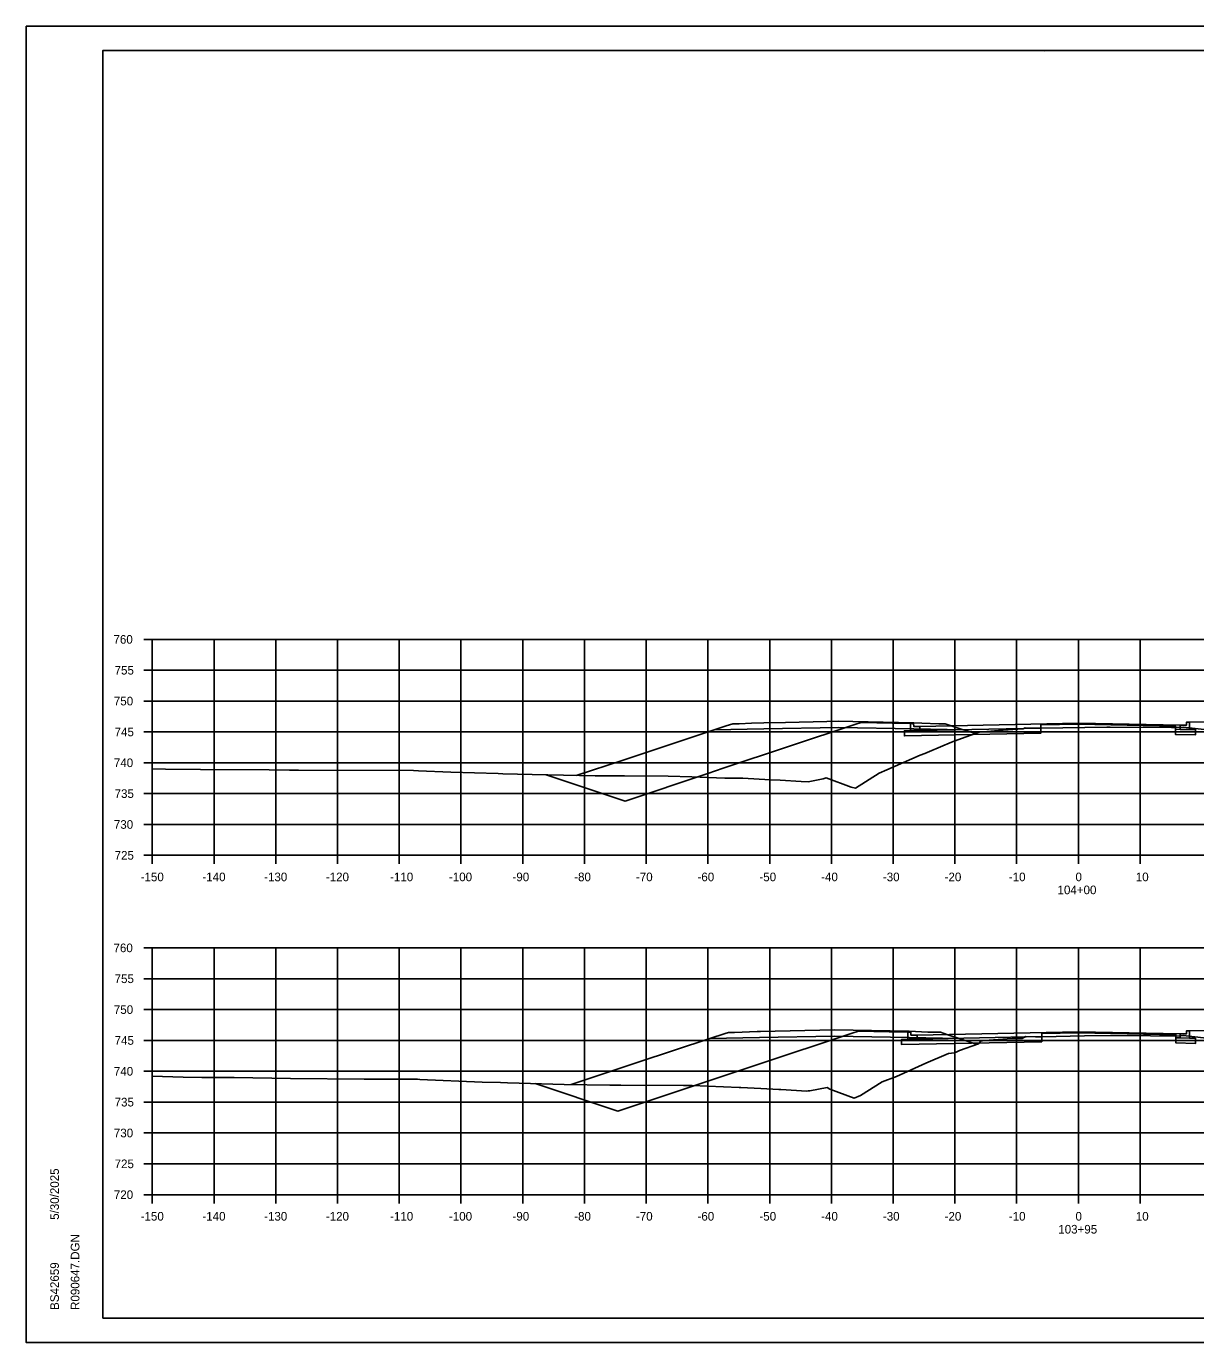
# Model space of a CAD drawing. Extents: x 1202951 to 1376887, y 378065 to 728038.
# Drawn here: x 1374114.6 to 1374304, y 380040 to 380253.3 of the extents above; entities that cross this region are included whole.
import ezdxf

# ---------------------------------------------------------------- set-up
doc = ezdxf.new("R2010")
doc.units = 0
for name, color, linetype in [('Default', 7, 'Continuous'), ('R_Alt Surface', 7, 'Continuous'), ('R_Axis', 7, 'Continuous'), ('R_Axis Annot', 7, 'Continuous'), ('R_Exist Surface', 7, 'Continuous'), ('R_Fin Surface', 7, 'Continuous'), ('R_Grid', 7, 'Continuous'), ('R_No Plot', 7, 'Continuous'), ('R_Proposed Road', 7, 'Continuous')]:
    doc.layers.add(name, color=color, linetype=linetype)

msp = doc.modelspace()

# ---------------------------------------------------------------- linework, layer by layer
at = {"layer": 'Default'}
for points in [[(1374257.81, 380140.33), (1374258.3, 380140.33), (1374258.31, 380139.83), (1374259.31, 380139.85), (1374259.31, 380139.19), (1374257.81, 380139.16)], [(1374302.98, 380140.52), (1374302.49, 380140.52), (1374302.48, 380140.02), (1374301.48, 380140.04), (1374301.48, 380139.37), (1374302.98, 380139.34)], [(1374257.36, 380090.31), (1374257.85, 380090.31), (1374257.86, 380089.81), (1374258.86, 380089.83), (1374258.86, 380089.17), (1374257.36, 380089.14)], [(1374302.98, 380090.5), (1374302.49, 380090.5), (1374302.48, 380090), (1374301.48, 380090.02), (1374301.48, 380089.36), (1374302.98, 380089.33)]]:
    msp.add_lwpolyline(points, close=True, dxfattribs=at)
at = {"layer": 'R_Alt Surface'}
for points in [[(1374257.81, 380140.33), (1374257.81, 380139.16), (1374259.31, 380139.19), (1374278.93, 380139.58), (1374278.93, 380140.08), (1374284.98, 380140.2), (1374300.71, 380139.89), (1374300.71, 380139.39), (1374301.48, 380139.37), (1374302.98, 380139.34), (1374302.98, 380140.52)], [(1374234.06, 380139.43), (1374225.98, 380139.27)], [(1374234.06, 380139.43), (1374246.19, 380139.67), (1374258.34, 380139.43)], [(1374258.34, 380139.43), (1374266.44, 380139.27)], [(1374233.35, 380089.42), (1374225.28, 380089.26)], [(1374233.35, 380089.42), (1374245.46, 380089.66), (1374257.58, 380089.43)], [(1374257.36, 380090.31), (1374257.36, 380089.14), (1374258.86, 380089.17), (1374279.04, 380089.57), (1374279.04, 380090.07), (1374284.98, 380090.19), (1374300.78, 380089.87), (1374300.78, 380089.37), (1374301.48, 380089.36), (1374302.98, 380089.33), (1374302.98, 380090.5)], [(1374257.58, 380089.43), (1374265.66, 380089.27)]]:
    msp.add_lwpolyline(points, dxfattribs=at)
for points in [[(1374259.31, 380139.85), (1374259.31, 380139.19), (1374278.93, 380139.58), (1374278.93, 380140.08), (1374284.98, 380140.2), (1374300.71, 380139.89), (1374300.71, 380139.39), (1374301.48, 380139.37), (1374301.48, 380140.04), (1374301.48, 380140.04), (1374284.98, 380140.37), (1374259.31, 380139.85)], [(1374259.31, 380139.19), (1374257.81, 380139.16), (1374256.81, 380139.14), (1374256.81, 380138.3), (1374278.93, 380138.75), (1374278.93, 380139.58)], [(1374303.98, 380139.32), (1374302.98, 380139.34), (1374301.48, 380139.37), (1374300.71, 380139.39), (1374300.71, 380138.55), (1374303.98, 380138.49)], [(1374258.86, 380089.17), (1374257.36, 380089.14), (1374256.36, 380089.12), (1374256.36, 380088.28), (1374279.04, 380088.74), (1374279.04, 380089.57)], [(1374258.86, 380089.83), (1374258.86, 380089.17), (1374279.04, 380089.57), (1374279.04, 380090.07), (1374284.98, 380090.19), (1374300.78, 380089.87), (1374300.78, 380089.37), (1374301.48, 380089.36), (1374301.48, 380090.02), (1374301.48, 380090.02), (1374284.98, 380090.35), (1374258.86, 380089.83)], [(1374303.98, 380089.31), (1374302.98, 380089.33), (1374301.48, 380089.36), (1374300.78, 380089.37), (1374300.78, 380088.54), (1374303.98, 380088.47)]]:
    msp.add_lwpolyline(points, close=True, dxfattribs=at)
at = {"layer": 'R_Axis'}
for p, q in [((1374133.58, 380153.95), (1374134.98, 380153.95)), ((1374134.98, 380118.95), (1374134.98, 380153.95)), ((1374133.58, 380148.95), (1374134.98, 380148.95)), ((1374133.58, 380143.95), (1374134.98, 380143.95)), ((1374133.58, 380138.95), (1374134.98, 380138.95)), ((1374133.58, 380133.95), (1374134.98, 380133.95)), ((1374133.58, 380128.95), (1374134.98, 380128.95)), ((1374133.58, 380123.95), (1374134.98, 380123.95)), ((1374133.58, 380118.95), (1374134.98, 380118.95)), ((1374134.98, 380118.95), (1374434.98, 380118.95)), ((1374134.98, 380117.55), (1374134.98, 380118.95)), ((1374144.98, 380117.55), (1374144.98, 380118.95)), ((1374154.98, 380117.55), (1374154.98, 380118.95)), ((1374164.98, 380117.55), (1374164.98, 380118.95)), ((1374174.98, 380117.55), (1374174.98, 380118.95)), ((1374184.98, 380117.55), (1374184.98, 380118.95)), ((1374194.98, 380117.55), (1374194.98, 380118.95)), ((1374204.98, 380117.55), (1374204.98, 380118.95)), ((1374214.98, 380117.55), (1374214.98, 380118.95)), ((1374224.98, 380117.55), (1374224.98, 380118.95)), ((1374234.98, 380117.55), (1374234.98, 380118.95)), ((1374244.98, 380117.55), (1374244.98, 380118.95)), ((1374254.98, 380117.55), (1374254.98, 380118.95)), ((1374264.98, 380117.55), (1374264.98, 380118.95)), ((1374274.98, 380117.55), (1374274.98, 380118.95)), ((1374284.98, 380117.55), (1374284.98, 380118.95)), ((1374294.98, 380117.55), (1374294.98, 380118.95)), ((1374133.58, 380103.95), (1374134.98, 380103.95)), ((1374134.98, 380063.95), (1374134.98, 380103.95)), ((1374133.58, 380098.95), (1374134.98, 380098.95)), ((1374133.58, 380093.95), (1374134.98, 380093.95)), ((1374133.58, 380088.95), (1374134.98, 380088.95)), ((1374133.58, 380083.95), (1374134.98, 380083.95)), ((1374133.58, 380078.95), (1374134.98, 380078.95)), ((1374133.58, 380073.95), (1374134.98, 380073.95)), ((1374133.58, 380068.95), (1374134.98, 380068.95)), ((1374133.58, 380063.95), (1374134.98, 380063.95)), ((1374134.98, 380063.95), (1374434.98, 380063.95)), ((1374134.98, 380062.55), (1374134.98, 380063.95)), ((1374144.98, 380062.55), (1374144.98, 380063.95)), ((1374154.98, 380062.55), (1374154.98, 380063.95)), ((1374164.98, 380062.55), (1374164.98, 380063.95)), ((1374174.98, 380062.55), (1374174.98, 380063.95)), ((1374184.98, 380062.55), (1374184.98, 380063.95)), ((1374194.98, 380062.55), (1374194.98, 380063.95)), ((1374204.98, 380062.55), (1374204.98, 380063.95)), ((1374214.98, 380062.55), (1374214.98, 380063.95)), ((1374224.98, 380062.55), (1374224.98, 380063.95)), ((1374234.98, 380062.55), (1374234.98, 380063.95)), ((1374244.98, 380062.55), (1374244.98, 380063.95)), ((1374254.98, 380062.55), (1374254.98, 380063.95)), ((1374264.98, 380062.55), (1374264.98, 380063.95)), ((1374274.98, 380062.55), (1374274.98, 380063.95)), ((1374284.98, 380062.55), (1374284.98, 380063.95)), ((1374294.98, 380062.55), (1374294.98, 380063.95))]:
    msp.add_line(p, q, dxfattribs=at)
at = {"layer": 'R_Exist Surface'}
for points in [[(1374134.98, 380132.98), (1374137.09, 380132.94), (1374142.81, 380132.86), (1374153.88, 380132.78), (1374157.19, 380132.77), (1374158.68, 380132.76), (1374177.3, 380132.7), (1374178.12, 380132.64), (1374183.36, 380132.42), (1374190.99, 380132.21), (1374191.77, 380132.16), (1374196.53, 380132.05), (1374201.59, 380131.92), (1374206.73, 380131.84), (1374211.46, 380131.82), (1374218.55, 380131.79), (1374222.35, 380131.69), (1374227.72, 380131.47), (1374230.62, 380131.43), (1374235.04, 380131.2), (1374236.68, 380131.11), (1374240.06, 380130.91), (1374241.21, 380130.87), (1374243.63, 380131.34), (1374244.14, 380131.5), (1374248.16, 380130.01), (1374248.91, 380129.84), (1374252.73, 380132.25), (1374253.96, 380132.78), (1374259.37, 380135.16), (1374260.09, 380135.43), (1374260.89, 380135.77), (1374264.43, 380137.3), (1374265.46, 380137.66), (1374268.89, 380138.89), (1374272.05, 380139.18), (1374275.19, 380139.42), (1374276.07, 380139.43), (1374276.35, 380139.6), (1374278.84, 380139.55), (1374278.93, 380139.55), (1374289.58, 380139.73), (1374290.12, 380139.74), (1374290.12, 380139.74), (1374300.06, 380139.67), (1374300.71, 380139.66), (1374300.8, 380139.67), (1374301.95, 380139.71), (1374305.34, 380139.35)], [(1374134.98, 380083.16), (1374140, 380083.02), (1374142.98, 380082.96), (1374148.22, 380082.93), (1374157.36, 380082.79), (1374169.31, 380082.7), (1374177.95, 380082.67), (1374178.29, 380082.64), (1374188.39, 380082.21), (1374191.37, 380082.13), (1374192.5, 380082.06), (1374194.4, 380082.01), (1374201.69, 380081.83), (1374209.08, 380081.72), (1374210.88, 380081.71), (1374221.02, 380081.66), (1374222.41, 380081.63), (1374230.04, 380081.32), (1374230.29, 380081.32), (1374233.57, 380081.15), (1374236.49, 380081), (1374236.77, 380080.98), (1374240.98, 380080.73), (1374241.25, 380080.79), (1374241.5, 380080.8), (1374244.32, 380081.35), (1374244.75, 380081.03), (1374248.67, 380079.57), (1374249.67, 380080.02), (1374253.2, 380082.25), (1374255.54, 380083.09), (1374260.3, 380085.28), (1374263.94, 380086.84), (1374264.92, 380086.93), (1374265.28, 380087.09), (1374265.73, 380087.33), (1374268.82, 380088.42), (1374269.18, 380088.82), (1374269.8, 380088.92), (1374274.19, 380089.25), (1374275.9, 380089.27), (1374276.43, 380089.6), (1374278.06, 380089.56), (1374279.04, 380089.56), (1374285.98, 380089.68), (1374290.21, 380089.76), (1374290.21, 380089.76), (1374296.67, 380089.71), (1374300.78, 380089.65), (1374301.36, 380089.71), (1374301.98, 380089.73), (1374307.16, 380089.18)]]:
    msp.add_lwpolyline(points, dxfattribs=at)
at = {"layer": 'R_Fin Surface'}
for points in [[(1374198.8, 380131.99), (1374211.55, 380127.74), (1374224.96, 380132.21), (1374227.47, 380133.05), (1374248.78, 380140.15), (1374249.81, 380140.49), (1374254.81, 380140.39), (1374257.81, 380140.33), (1374258.3, 380140.33), (1374258.31, 380139.83), (1374259.31, 380139.85), (1374284.98, 380140.37), (1374301.48, 380140.04), (1374302.48, 380140.02), (1374302.49, 380140.52), (1374302.98, 380140.52), (1374305.98, 380140.58)], [(1374203.64, 380131.89), (1374211.23, 380134.4), (1374218.56, 380136.82), (1374222.77, 380138.21), (1374225.98, 380139.27), (1374227.96, 380139.92), (1374229.01, 380140.27), (1374229.42, 380140.27), (1374230.02, 380140.27), (1374232.03, 380140.35), (1374234.06, 380140.43), (1374237.52, 380140.5), (1374244.25, 380140.63), (1374246.19, 380140.67), (1374248.43, 380140.62), (1374258.34, 380140.43), (1374259.64, 380140.38), (1374262.39, 380140.27), (1374262.57, 380140.27), (1374263.4, 380140.27), (1374266.34, 380139.3), (1374266.35, 380139.3), (1374266.44, 380139.27), (1374266.77, 380139.16), (1374268.27, 380138.67)], [(1374196.97, 380081.95), (1374210.38, 380077.48), (1374232.91, 380084.99), (1374248.32, 380090.13), (1374249.36, 380090.47), (1374254.36, 380090.37), (1374257.36, 380090.31), (1374257.85, 380090.31), (1374257.86, 380089.81), (1374258.86, 380089.83), (1374284.98, 380090.35), (1374301.48, 380090.02), (1374302.48, 380090), (1374302.49, 380090.5), (1374302.98, 380090.5), (1374305.98, 380090.56), (1374310.98, 380090.66), (1374312.56, 380090.14), (1374356.32, 380075.55), (1374365.14, 380078.49), (1374374.56, 380081.63)], [(1374202.8, 380081.81), (1374213.67, 380085.41), (1374225.28, 380089.26), (1374227.75, 380090.08), (1374228.31, 380090.26), (1374228.42, 380090.26), (1374229.31, 380090.26), (1374232.94, 380090.4), (1374233.35, 380090.42), (1374233.52, 380090.42), (1374245.46, 380090.66), (1374254.49, 380090.49), (1374256.57, 380090.44), (1374257.58, 380090.43), (1374260.6, 380090.31), (1374261.62, 380090.27), (1374262.3, 380090.27), (1374262.63, 380090.27), (1374263.83, 380089.87), (1374265.66, 380089.27), (1374266.81, 380088.89), (1374268.43, 380088.35)]]:
    msp.add_lwpolyline(points, dxfattribs=at)
at = {"layer": 'R_Grid'}
for p, q in [((1374134.98, 380153.95), (1374434.98, 380153.95)), ((1374134.98, 380118.95), (1374134.98, 380153.95)), ((1374144.98, 380118.95), (1374144.98, 380153.95)), ((1374154.98, 380118.95), (1374154.98, 380153.95)), ((1374164.98, 380118.95), (1374164.98, 380153.95)), ((1374174.98, 380118.95), (1374174.98, 380153.95)), ((1374184.98, 380118.95), (1374184.98, 380153.95)), ((1374194.98, 380118.95), (1374194.98, 380153.95)), ((1374204.98, 380118.95), (1374204.98, 380153.95)), ((1374214.98, 380118.95), (1374214.98, 380153.95)), ((1374224.98, 380118.95), (1374224.98, 380153.95)), ((1374234.98, 380118.95), (1374234.98, 380153.95)), ((1374244.98, 380118.95), (1374244.98, 380153.95)), ((1374254.98, 380118.95), (1374254.98, 380153.95)), ((1374264.98, 380118.95), (1374264.98, 380153.95)), ((1374274.98, 380118.95), (1374274.98, 380153.95)), ((1374284.98, 380118.95), (1374284.98, 380153.95)), ((1374294.98, 380118.95), (1374294.98, 380153.95)), ((1374134.98, 380148.95), (1374434.98, 380148.95)), ((1374134.98, 380143.95), (1374434.98, 380143.95)), ((1374134.98, 380138.95), (1374434.98, 380138.95)), ((1374134.98, 380133.95), (1374434.98, 380133.95)), ((1374134.98, 380128.95), (1374434.98, 380128.95)), ((1374134.98, 380123.95), (1374434.98, 380123.95)), ((1374134.98, 380118.95), (1374434.98, 380118.95)), ((1374134.98, 380103.95), (1374434.98, 380103.95)), ((1374134.98, 380063.95), (1374134.98, 380103.95)), ((1374144.98, 380063.95), (1374144.98, 380103.95)), ((1374154.98, 380063.95), (1374154.98, 380103.95)), ((1374164.98, 380063.95), (1374164.98, 380103.95)), ((1374174.98, 380063.95), (1374174.98, 380103.95)), ((1374184.98, 380063.95), (1374184.98, 380103.95)), ((1374194.98, 380063.95), (1374194.98, 380103.95)), ((1374204.98, 380063.95), (1374204.98, 380103.95)), ((1374214.98, 380063.95), (1374214.98, 380103.95)), ((1374224.98, 380063.95), (1374224.98, 380103.95)), ((1374234.98, 380063.95), (1374234.98, 380103.95)), ((1374244.98, 380063.95), (1374244.98, 380103.95)), ((1374254.98, 380063.95), (1374254.98, 380103.95)), ((1374264.98, 380063.95), (1374264.98, 380103.95)), ((1374274.98, 380063.95), (1374274.98, 380103.95)), ((1374284.98, 380063.95), (1374284.98, 380103.95)), ((1374294.98, 380063.95), (1374294.98, 380103.95)), ((1374134.98, 380098.95), (1374434.98, 380098.95)), ((1374134.98, 380093.95), (1374434.98, 380093.95)), ((1374134.98, 380088.95), (1374434.98, 380088.95)), ((1374134.98, 380083.95), (1374434.98, 380083.95)), ((1374134.98, 380078.95), (1374434.98, 380078.95)), ((1374134.98, 380073.95), (1374434.98, 380073.95)), ((1374134.98, 380068.95), (1374434.98, 380068.95)), ((1374134.98, 380063.95), (1374434.98, 380063.95))]:
    msp.add_line(p, q, dxfattribs=at)
at = {"layer": 'R_No Plot'}
for p, q in [((1374114.58, 380253.31), (1374447.91, 380253.31)), ((1374126.98, 380249.41), (1374443.16, 380249.41)), ((1374126.98, 380043.95), (1374126.98, 380249.41)), ((1374279.5, 380249.15), (1374279.5, 380249.15)), ((1374279.5, 380249.15), (1374279.5, 380249.15)), ((1374126.98, 380043.95), (1374126.98, 380043.95)), ((1374443.16, 380043.95), (1374126.98, 380043.95)), ((1374114.58, 380039.97), (1374447.91, 380039.97))]:
    msp.add_line(p, q, dxfattribs=at)
for points in [[(1374114.57, 380253.31), (1374447.91, 380253.31), (1374447.91, 380039.97), (1374114.57, 380039.97)], [(1374360.9, 380249.41), (1374380.52, 380249.41), (1374380.52, 380239.53), (1374396.63, 380239.53), (1374419.83, 380239.53), (1374419.83, 380215.2), (1374443.16, 380215.2), (1374443.16, 380043.95), (1374126.98, 380043.95), (1374126.98, 380249.41)]]:
    msp.add_lwpolyline(points, close=True, dxfattribs=at)
at = {"layer": 'R_Proposed Road'}
for points in [[(1374230.02, 380140.27), (1374229.01, 380140.27)], [(1374262.39, 380140.27), (1374263.4, 380140.27)], [(1374229.31, 380090.26), (1374228.31, 380090.26)], [(1374261.62, 380090.27), (1374262.63, 380090.27)]]:
    msp.add_lwpolyline(points, dxfattribs=at)

# ---------------------------------------------------------------- texts
at = {"layer": 'R_Axis Annot'}
for s, p in [('760', (1374128.69, 380153.25)), ('755', (1374128.87, 380148.25)), ('750', (1374128.75, 380143.25)), ('745', (1374128.87, 380138.25)), ('740', (1374128.75, 380133.25)), ('735', (1374128.87, 380128.25)), ('730', (1374128.75, 380123.25)), ('725', (1374128.87, 380118.25)), ('-150', (1374133.09, 380114.75)), ('-140', (1374143.09, 380114.75)), ('-130', (1374153.09, 380114.75)), ('-120', (1374163.09, 380114.75)), ('-110', (1374173.49, 380114.75)), ('-100', (1374183.03, 380114.75)), ('-90', (1374193.32, 380114.75)), ('-80', (1374203.32, 380114.75)), ('-70', (1374213.32, 380114.75)), ('-60', (1374223.29, 380114.75)), ('-50', (1374233.32, 380114.75)), ('-40', (1374243.32, 380114.75)), ('-30', (1374253.32, 380114.75)), ('-20', (1374263.32, 380114.75)), ('-10', (1374273.72, 380114.75)), ('0', (1374284.52, 380114.75)), ('10', (1374294.29, 380114.75)), ('104+00', (1374281.61, 380112.65)), ('760', (1374128.69, 380103.25)), ('755', (1374128.87, 380098.25)), ('750', (1374128.75, 380093.25)), ('745', (1374128.87, 380088.25)), ('740', (1374128.75, 380083.25)), ('735', (1374128.87, 380078.25)), ('730', (1374128.75, 380073.25)), ('725', (1374128.87, 380068.25)), ('720', (1374128.75, 380063.25)), ('-150', (1374133.09, 380059.75)), ('-140', (1374143.09, 380059.75)), ('-130', (1374153.09, 380059.75)), ('-120', (1374163.09, 380059.75)), ('-110', (1374173.49, 380059.75)), ('-100', (1374183.03, 380059.75)), ('-90', (1374193.32, 380059.75)), ('-80', (1374203.32, 380059.75)), ('-70', (1374213.32, 380059.75)), ('-60', (1374223.29, 380059.75)), ('-50', (1374233.32, 380059.75)), ('-40', (1374243.32, 380059.75)), ('-30', (1374253.32, 380059.75)), ('-20', (1374263.32, 380059.75)), ('-10', (1374273.72, 380059.75)), ('0', (1374284.52, 380059.75)), ('10', (1374294.29, 380059.75)), ('103+95', (1374281.73, 380057.65))]:
    msp.add_text(s, height=1.4, dxfattribs=at).set_placement(p)
at = {"layer": 'R_No Plot'}
for s, p in [('5/30/2025', (1374119.85, 380059.88)), ('R090647.DGN', (1374123.17, 380045.28)), ('BS42659', (1374119.85, 380045.28))]:
    msp.add_text(s, height=1.4, rotation=90, dxfattribs=at).set_placement(p)

doc.saveas('drawing.dxf')
